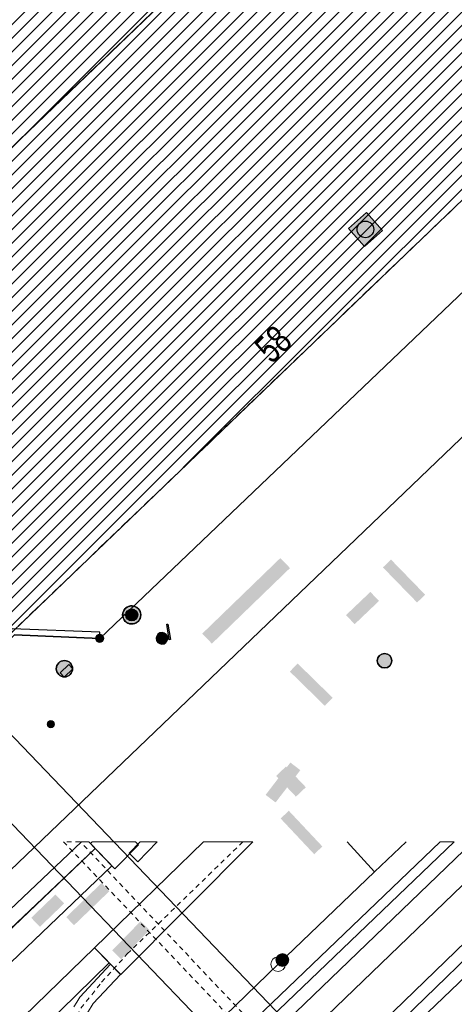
# Model space of a CAD drawing. Header units: metres. Extents: x 2695560 to 2696939, y 1260491 to 1262050.
# Tile 535 of 656: x 2695907 to 2695925, y 1261194 to 1261235. Entities that reach past the tile are written whole.
import ezdxf

# ---------------------------------------------------------------- set-up
doc = ezdxf.new("R2010")
doc.units = ezdxf.units.M
for name, pattern in [('AUSGEZOGEN', [0]), ('STRICHLINIE_S4', [0.66, 0.5, -0.16]), ('VERDECKT2_S2', [0.36, 0.2, -0.16])]:
    doc.linetypes.add(name, pattern=pattern)
for name, color, linetype in [('XR$1$AV_Flächen (EO)', 7, 'AUSGEZOGEN'), ('XR$1$AV_Grenzpunkte', 7, 'AUSGEZOGEN'), ('XR$1$AV_Linien (BB)', 7, 'AUSGEZOGEN'), ('XR$1$AV_Proj. Gebäude', 7, 'AUSGEZOGEN'), ('XR$1$AV_Proj. Haus-Nr.', 7, 'AUSGEZOGEN'), ('XR$1$AV_Proj. ut. Gebäude', 7, 'AUSGEZOGEN'), ('XR$1$AW_LK_Schachtdeckel', 24, 'AUSGEZOGEN'), ('XR$1$EW_LK_Bauwerk', 1, 'AUSGEZOGEN'), ('XR$1$EW_LK_Bauwerk_FL_Linie_Punkt', 1, 'AUSGEZOGEN'), ('XR$1$EW_LK_Knoten', 1, 'AUSGEZOGEN'), ('XR$1$Liegenschaftsgrenzen', 7, 'AUSGEZOGEN'), ('XR$1$PFAV', 255, 'AUSGEZOGEN'), ('XR$1$PFAW', 255, 'AUSGEZOGEN'), ('XR$1$PFEW', 255, 'AUSGEZOGEN'), ('XR$1$PFWA', 255, 'AUSGEZOGEN'), ('XR$1$RAEW', 8, 'AUSGEZOGEN'), ('XR$1$RP_Abstandslinie', 7, 'AUSGEZOGEN'), ('XR$1$WA_LK_Absperrarmatur', 171, 'AUSGEZOGEN'), ('XR$1$WA_LK_Hydrant', 171, 'AUSGEZOGEN'), ('XR$1$WA_LK_Rohrleitungsteil', 171, 'AUSGEZOGEN')]:
    doc.layers.add(name, color=color, linetype=linetype)
for name, color, linetype, lineweight in [('XR$2$ELE-Flaeche-oberirdisch', 1, 'AUSGEZOGEN', 18), ('XR$2$ELE-Linie-ungenau', 1, 'VERDECKT2_S2', 18), ('XR$2$ELE-LinieFlaeche-genau', 1, 'AUSGEZOGEN', 18), ('XR$2$ELE-LinieFlaeche-ungenau', 1, 'VERDECKT2_S2', 18), ('XR$2$GAS-LinieFlaeche-genau', 12, 'AUSGEZOGEN', 18), ('XR$2$KOM-LinieFlaeche-U-genau', 91, 'AUSGEZOGEN', 18), ('XR$2$WAS-Linie-genau', 5, 'AUSGEZOGEN', 18), ('XR$2$WAS-Punkt', 5, 'AUSGEZOGEN', 18)]:
    doc.layers.add(name, color=color, linetype=linetype, lineweight=lineweight)
doc.styles.add('ARIAL', font='arial.ttf')
pattern_1 = [(45, (2695855, 1261000), (-0.5656854, 0.5656854), []), (45, (2695854.71716, 1261000.28284), (-0.5656854, 0.5656854), [])]

# ---------------------------------------------------------------- blocks, each defined once
blk = doc.blocks.new('COMPLEXOBJECT_958')
at = {"layer": 'XR$1$AV_Flächen (EO)', "color": 7, "linetype": 'AUSGEZOGEN', "transparency": 33554687}
blk.add_line((5889.053, 11201.81), (5888.88, 11201.63), dxfattribs=at)
blk.add_lwpolyline([(5895.13, 11199.02), (5905.8, 11209.28), (5909.33, 11209.14), (5909.34, 11209.39), (5905.703, 11209.534), (5895.032, 11199.272)], dxfattribs=at)
for centre, radius, start, end in [((5895.361, 11208.359), 9.093, 226.0738, 267.9252), ((5895.347, 11208.34), 9.319, 226.0585, 248.6109), ((5895.359, 11208.347), 9.33, 248.5566, 268.5951)]:
    blk.add_arc(centre, radius, start, end, dxfattribs=at)
blk = doc.blocks.new('BAV15')
at = {"layer": 'XR$1$PFAV', "transparency": 33554687}
blk.add_hatch(color=7, dxfattribs=at).paths.add_polyline_path([(0.5, 0), (0.49, 0.1), (0.46, 0.2), (0.41, 0.29), (0.34, 0.36), (0.26, 0.42), (0.17, 0.47), (0.08, 0.49), (-0.03, 0.5), (-0.13, 0.48), (-0.22, 0.45), (-0.31, 0.4), (-0.38, 0.33), (-0.44, 0.24), (-0.48, 0.15), (-0.5, 0.05), (-0.5, -0.05), (-0.48, -0.15), (-0.44, -0.24), (-0.38, -0.33), (-0.31, -0.4), (-0.22, -0.45), (-0.13, -0.48), (-0.03, -0.5), (0.08, -0.49), (0.17, -0.47), (0.26, -0.42), (0.34, -0.36), (0.41, -0.29), (0.46, -0.2), (0.49, -0.1)])
at = {"color": 7, "transparency": 33554687}
for start, end in [(90, 270), (270, 90)]:
    blk.add_arc((0, 0), 0.5, start, end, dxfattribs=at)
at = {"layer": 'XR$1$PFAV', "transparency": 33554687}
blk.add_circle((0, 0), 0.5, dxfattribs=at)
blk = doc.blocks.new('BAW2087')
at = {"lineweight": 25, "true_color": 0x000000, "transparency": 33554687}
h = blk.add_hatch(color=18, dxfattribs=at)
h.paths.add_polyline_path([(-0.5, 0.5), (-0.5, -0.5), (0.5, -0.5), (0.5, 0.5)])
h.paths.add_polyline_path([(0.337, -0.069), (0.316, -0.136), (0.282, -0.196), (0.237, -0.249), (0.182, -0.292), (0.119, -0.322), (0.052, -0.34), (-0.017, -0.343), (-0.086, -0.333), (-0.151, -0.309), (-0.21, -0.272), (-0.261, -0.224), (-0.301, -0.167), (-0.328, -0.103), (-0.342, -0.035), (-0.342, 0.035), (-0.328, 0.103), (-0.301, 0.167), (-0.261, 0.224), (-0.21, 0.272), (-0.151, 0.309), (-0.086, 0.333), (-0.017, 0.343), (0.052, 0.34), (0.119, 0.322), (0.182, 0.292), (0.237, 0.249), (0.282, 0.196), (0.316, 0.136), (0.337, 0.069), (0.344, 0)], flags=16)
at = {"layer": 'XR$1$PFAW', "lineweight": 25, "transparency": 33554687}
blk.add_hatch(color=7, dxfattribs=at).paths.add_polyline_path([(0.344, 0), (0.337, 0.069), (0.316, 0.136), (0.282, 0.196), (0.237, 0.249), (0.182, 0.292), (0.119, 0.322), (0.052, 0.34), (-0.017, 0.343), (-0.086, 0.333), (-0.151, 0.309), (-0.21, 0.272), (-0.261, 0.224), (-0.301, 0.167), (-0.328, 0.103), (-0.342, 0.035), (-0.342, -0.035), (-0.328, -0.103), (-0.301, -0.167), (-0.261, -0.224), (-0.21, -0.272), (-0.151, -0.309), (-0.086, -0.333), (-0.017, -0.343), (0.052, -0.34), (0.119, -0.322), (0.182, -0.292), (0.237, -0.249), (0.282, -0.196), (0.316, -0.136), (0.337, -0.069)])
at = {"lineweight": 25, "transparency": 33554687}
for p, q in [((-0.5, 0.5, 0.993), (0.5, 0.5, 0.993)), ((-0.5, -0.5, 0.993), (-0.5, 0.5, 0.993)), ((0.5, 0.5, 0.993), (0.5, -0.5, 0.993)), ((0.5, -0.5, 0.993), (-0.5, -0.5, 0.993))]:
    blk.add_line(p, q, dxfattribs=at)
blk.add_circle((0, 0), 0.344, dxfattribs=at)
at = {"layer": 'XR$1$PFAW', "lineweight": 25, "transparency": 33554687}
blk.add_line((-0.5, 0.5), (0.5, 0.5), dxfattribs=at)
at = {"layer": 'XR$1$PFAW', "color": 31, "lineweight": 25, "transparency": 33554687}
for p, q in [((-0.5, -0.5), (-0.5, 0.5)), ((0.5, 0.5), (0.5, -0.5)), ((0.5, -0.5), (-0.5, -0.5))]:
    blk.add_line(p, q, dxfattribs=at)
at = {"layer": 'XR$1$PFAW', "lineweight": 25, "transparency": 33554687}
blk.add_circle((0, 0), 0.344, dxfattribs=at)
blk = doc.blocks.new('BWA2013')
at = {"true_color": 0x000000, "transparency": 33554687}
blk.add_hatch(color=18, dxfattribs=at).paths.add_polyline_path([(-0.291, -0.409), (0.352, 0.357), (0.291, 0.409), (-0.352, -0.357)])
at = {"transparency": 33554687}
blk.add_lwpolyline([(-0.291, -0.409), (-0.352, -0.357), (0.291, 0.409), (0.352, 0.357), (-0.291, -0.409)], close=True, dxfattribs=at)
blk = doc.blocks.new('BWA2009')
at = {"true_color": 0x000000, "transparency": 33554687}
blk.add_hatch(color=18, dxfattribs=at).paths.add_polyline_path([(0.333, 0), (0.327, 0.067), (0.306, 0.131), (0.274, 0.19), (0.23, 0.242), (0.176, 0.283), (0.116, 0.313), (0.05, 0.329), (-0.017, 0.333), (-0.084, 0.323), (-0.147, 0.299), (-0.204, 0.264), (-0.253, 0.217), (-0.291, 0.162), (-0.318, 0.1), (-0.332, 0.034), (-0.332, -0.034), (-0.318, -0.1), (-0.291, -0.162), (-0.253, -0.217), (-0.204, -0.264), (-0.147, -0.299), (-0.084, -0.323), (-0.017, -0.333), (0.05, -0.329), (0.116, -0.313), (0.176, -0.283), (0.23, -0.242), (0.274, -0.19), (0.306, -0.131), (0.327, -0.067)])
at = {"layer": 'XR$1$PFWA', "transparency": 33554687}
blk.add_hatch(color=7, dxfattribs=at).paths.add_polyline_path([(0.5, 0), (0.49, 0.101), (0.459, 0.197), (0.41, 0.286), (0.344, 0.362), (0.264, 0.424), (0.174, 0.469), (0.076, 0.494), (-0.025, 0.499), (-0.125, 0.484), (-0.22, 0.449), (-0.306, 0.395), (-0.379, 0.326), (-0.437, 0.243), (-0.477, 0.15), (-0.497, 0.051), (-0.497, -0.051), (-0.477, -0.15), (-0.437, -0.243), (-0.379, -0.326), (-0.306, -0.395), (-0.22, -0.449), (-0.125, -0.484), (-0.025, -0.499), (0.076, -0.494), (0.174, -0.469), (0.264, -0.424), (0.344, -0.362), (0.41, -0.286), (0.459, -0.197), (0.49, -0.101)])
at = {"transparency": 33554687}
blk.add_circle((0, 0), 0.333, dxfattribs=at)
for start, end in [(90, 180), (180, 270), (0, 90), (270, 0)]:
    blk.add_arc((0, 0), 0.5, start, end, dxfattribs=at)
at = {"layer": 'XR$1$PFWA', "transparency": 33554687}
blk.add_circle((0, 0), 0.5, dxfattribs=at)
blk = doc.blocks.new('BWA2008')
at = {"layer": 'XR$1$PFWA', "transparency": 33554687}
blk.add_hatch(color=7, dxfattribs=at).paths.add_polyline_path([(0.5, 0.5), (0.49, 0.601), (0.459, 0.697), (0.41, 0.786), (0.344, 0.862), (0.264, 0.924), (0.174, 0.969), (0.076, 0.994), (-0.025, 0.999), (-0.125, 0.984), (-0.22, 0.949), (-0.306, 0.895), (-0.379, 0.826), (-0.437, 0.743), (-0.477, 0.65), (-0.497, 0.551), (-0.497, 0.449), (-0.477, 0.35), (-0.437, 0.257), (-0.379, 0.174), (-0.306, 0.105), (-0.22, 0.051), (-0.125, 0.016), (-0.025, 0.001), (0.076, 0.006), (0.174, 0.031), (0.264, 0.076), (0.344, 0.138), (0.41, 0.214), (0.459, 0.303), (0.49, 0.399)])
at = {"transparency": 33554687}
for start, end in [(90, 180), (0, 90), (180, 270), (270, 0)]:
    blk.add_arc((0, 0.5), 0.5, start, end, dxfattribs=at)
at = {"layer": 'XR$1$PFWA', "transparency": 33554687}
blk.add_circle((0, 0.5), 0.5, dxfattribs=at)
blk = doc.blocks.new('BWA965')
at = {"layer": 'XR$1$PFWA', "transparency": 33554687}
blk.add_hatch(color=7, dxfattribs=at).paths.add_polyline_path([(0, 0.5), (-0.051, 0.497), (-0.101, 0.49), (-0.15, 0.477), (-0.197, 0.459), (-0.243, 0.437), (-0.286, 0.41), (-0.326, 0.379), (-0.362, 0.344), (-0.395, 0.306), (-0.424, 0.264), (-0.449, 0.22), (-0.469, 0.174), (-0.484, 0.125), (-0.494, 0.076), (-0.499, 0.025), (-0.499, -0.025), (-0.494, -0.076), (-0.484, -0.125), (-0.469, -0.174), (-0.449, -0.22), (-0.424, -0.264), (-0.395, -0.306), (-0.362, -0.344), (-0.326, -0.379), (-0.286, -0.41), (-0.243, -0.437), (-0.197, -0.459), (-0.15, -0.477), (-0.101, -0.49), (-0.051, -0.497), (0, -0.5), (0.051, -0.497), (0.101, -0.49), (0.15, -0.477), (0.197, -0.459), (0.243, -0.437), (0.286, -0.41), (0.326, -0.379), (0.362, -0.344), (0.395, -0.306), (0.424, -0.264), (0.449, -0.22), (0.469, -0.174), (0.484, -0.125), (0.494, -0.076), (0.499, -0.025), (0.499, 0.025), (0.494, 0.076), (0.484, 0.125), (0.469, 0.174), (0.449, 0.22), (0.424, 0.264), (0.395, 0.306), (0.362, 0.344), (0.326, 0.379), (0.286, 0.41), (0.243, 0.437), (0.197, 0.459), (0.15, 0.477), (0.101, 0.49), (0.051, 0.497)])
at = {"transparency": 33554687}
blk.add_line((0, 0.5), (0, -0.5), dxfattribs=at)
for start, end in [(90, 270), (270, 90)]:
    blk.add_arc((0, 0), 0.5, start, end, dxfattribs=at)
blk = doc.blocks.new('BEW15')
at = {"layer": 'XR$1$PFEW', "transparency": 33554687}
h = blk.add_hatch(color=7, dxfattribs=at)
h.paths.add_polyline_path([(-0.5, 0), (-0.497, -0.05), (-0.489, -0.1), (-0.477, -0.15), (-0.459, -0.197), (-0.437, -0.242), (-0.41, -0.285), (-0.379, -0.326), (-0.344, -0.362), (-0.306, -0.395), (-0.264, -0.424), (-0.22, -0.449), (-0.173, -0.469), (-0.125, -0.484), (-0.075, -0.494), (-0.025, -0.499), (0.026, -0.499), (0.076, -0.494), (0.126, -0.484), (0.174, -0.469), (0.22, -0.449), (0.265, -0.424), (0.306, -0.395), (0.345, -0.362), (0.38, -0.326), (0.411, -0.285), (0.437, -0.242), (0.46, -0.197), (0.477, -0.15), (0.49, -0.1), (0.498, -0.05), (0.5, 0), (0.498, 0.051), (0.49, 0.101), (0.477, 0.15), (0.46, 0.197), (0.437, 0.243), (0.411, 0.286), (0.38, 0.326), (0.345, 0.363), (0.306, 0.396), (0.265, 0.424), (0.22, 0.449), (0.174, 0.469), (0.126, 0.484), (0.076, 0.494), (0.026, 0.5), (-0.025, 0.5), (-0.075, 0.494), (-0.125, 0.484), (-0.173, 0.469), (-0.22, 0.449), (-0.264, 0.424), (-0.306, 0.396), (-0.344, 0.363), (-0.379, 0.326), (-0.41, 0.286), (-0.437, 0.243), (-0.459, 0.197), (-0.477, 0.15), (-0.489, 0.101), (-0.497, 0.051)])
h.paths.add_polyline_path([(0.01, 0.001), (0.01, 0), (0.01, -0.001), (0.01, -0.002), (0.01, -0.003), (0.009, -0.004), (0.009, -0.005), (0.009, -0.006), (0.008, -0.006), (0.007, -0.007), (0.006, -0.008), (0.006, -0.008), (0.005, -0.009), (0.004, -0.009), (0.003, -0.01), (0.002, -0.01), (0.001, -0.01), (0, -0.01), (-0.001, -0.01), (-0.002, -0.01), (-0.003, -0.009), (-0.004, -0.009), (-0.005, -0.008), (-0.006, -0.008), (-0.007, -0.007), (-0.007, -0.006), (-0.008, -0.006), (-0.008, -0.005), (-0.009, -0.004), (-0.009, -0.003), (-0.009, -0.002), (-0.01, -0.001), (-0.01, 0), (-0.01, 0.001), (-0.009, 0.002), (-0.009, 0.003), (-0.009, 0.004), (-0.008, 0.005), (-0.008, 0.006), (-0.007, 0.007), (-0.007, 0.007), (-0.006, 0.008), (-0.005, 0.009), (-0.004, 0.009), (-0.003, 0.01), (-0.002, 0.01), (-0.001, 0.01), (0, 0.01), (0.001, 0.01), (0.002, 0.01), (0.003, 0.01), (0.004, 0.01), (0.005, 0.009), (0.006, 0.009), (0.006, 0.008), (0.007, 0.007), (0.008, 0.007), (0.009, 0.006), (0.009, 0.005), (0.009, 0.004), (0.01, 0.003), (0.01, 0.002)], flags=16)
at = {"color": 1, "transparency": 33554687}
for start, end in [(0, 180), (180, 0)]:
    blk.add_arc((0, 0), 0.5, start, end, dxfattribs=at)
at = {"layer": 'XR$1$PFEW', "transparency": 33554687}
blk.add_circle((0, 0), 0.5, dxfattribs=at)
blk = doc.blocks.new('BEWLP2597')
at = {"layer": 'XR$1$PFEW', "transparency": 33554687}
blk.add_hatch(color=7, dxfattribs=at).paths.add_polyline_path([(-0.5, 0), (-0.497, -0.051), (-0.49, -0.101), (-0.477, -0.15), (-0.459, -0.197), (-0.437, -0.243), (-0.41, -0.286), (-0.379, -0.326), (-0.344, -0.362), (-0.306, -0.395), (-0.264, -0.424), (-0.22, -0.449), (-0.174, -0.469), (-0.125, -0.484), (-0.076, -0.494), (-0.025, -0.499), (0.025, -0.499), (0.076, -0.494), (0.125, -0.484), (0.174, -0.469), (0.22, -0.449), (0.264, -0.424), (0.306, -0.395), (0.344, -0.362), (0.379, -0.326), (0.41, -0.286), (0.437, -0.243), (0.459, -0.197), (0.477, -0.15), (0.49, -0.101), (0.497, -0.051), (0.5, 0), (0.497, 0.051), (0.49, 0.101), (0.477, 0.15), (0.459, 0.197), (0.437, 0.243), (0.41, 0.286), (0.379, 0.326), (0.344, 0.362), (0.306, 0.395), (0.264, 0.424), (0.22, 0.449), (0.174, 0.469), (0.125, 0.484), (0.076, 0.494), (0.025, 0.499), (-0.025, 0.499), (-0.076, 0.494), (-0.125, 0.484), (-0.174, 0.469), (-0.22, 0.449), (-0.264, 0.424), (-0.306, 0.395), (-0.344, 0.362), (-0.379, 0.326), (-0.41, 0.286), (-0.437, 0.243), (-0.459, 0.197), (-0.477, 0.15), (-0.49, 0.101), (-0.497, 0.051)])
at = {"color": 1, "transparency": 33554687}
for start, end in [(90, 180), (0, 90), (180, 270), (270, 0)]:
    blk.add_arc((0, 0), 0.5, start, end, dxfattribs=at)
at = {"layer": 'XR$1$PFEW', "transparency": 33554687}
blk.add_circle((0, 0), 0.5, dxfattribs=at)
blk = doc.blocks.new('BEW957')
at = {"layer": 'XR$1$RAEW', "transparency": 33554687}
blk.add_hatch(color=1, dxfattribs=at).paths.add_polyline_path([(-0.5, 0), (-0.5, -0.05), (-0.49, -0.1), (-0.48, -0.15), (-0.46, -0.2), (-0.44, -0.24), (-0.41, -0.29), (-0.38, -0.33), (-0.34, -0.36), (-0.31, -0.4), (-0.26, -0.42), (-0.22, -0.45), (-0.17, -0.47), (-0.13, -0.48), (-0.08, -0.49), (-0.03, -0.5), (0.03, -0.5), (0.08, -0.49), (0.13, -0.48), (0.17, -0.47), (0.22, -0.45), (0.26, -0.42), (0.31, -0.4), (0.34, -0.36), (0.38, -0.33), (0.41, -0.29), (0.44, -0.24), (0.46, -0.2), (0.48, -0.15), (0.49, -0.1), (0.5, -0.05), (0.5, 0), (0.5, 0.05), (0.49, 0.1), (0.48, 0.15), (0.46, 0.2), (0.44, 0.24), (0.41, 0.29), (0.38, 0.33), (0.34, 0.36), (0.31, 0.4), (0.26, 0.42), (0.22, 0.45), (0.17, 0.47), (0.13, 0.48), (0.08, 0.49), (0.03, 0.5), (-0.03, 0.5), (-0.08, 0.49), (-0.13, 0.48), (-0.17, 0.47), (-0.22, 0.45), (-0.26, 0.42), (-0.31, 0.4), (-0.34, 0.36), (-0.38, 0.33), (-0.41, 0.29), (-0.44, 0.24), (-0.46, 0.2), (-0.48, 0.15), (-0.49, 0.1), (-0.5, 0.05)])
at = {"color": 1, "transparency": 33554687}
for start, end in [(90, 180), (180, 270), (0, 90), (270, 0)]:
    blk.add_arc((0, 0), 0.5, start, end, dxfattribs=at)
at = {"layer": 'XR$1$RAEW', "color": 1, "transparency": 33554687}
blk.add_circle((0, 0), 0.5, dxfattribs=at)
blk = doc.blocks.new('BEWLP2514')
at = {"layer": 'XR$1$PFEW', "transparency": 33554687}
blk.add_hatch(color=7, dxfattribs=at).paths.add_polyline_path([(0.5, 0), (-0.5, 0), (-0.5, -0.5), (0.5, -0.5)])
at = {"color": 1, "transparency": 33554687}
blk.add_lwpolyline([(-0.5, 0), (0.5, 0), (0.5, -0.5), (-0.5, -0.5), (-0.5, 0)], close=True, dxfattribs=at)
at = {"layer": 'XR$1$PFEW', "transparency": 33554687}
for p, q in [((-0.5, -0.5), (-0.5, 0)), ((-0.5, 0), (0.5, 0)), ((0.5, 0), (0.5, -0.5)), ((0.5, -0.5), (-0.5, -0.5))]:
    blk.add_line(p, q, dxfattribs=at)
blk = doc.blocks.new('WAS-SCHACHT')
at = {"layer": 'XR$2$WAS-Punkt', "linetype": 'AUSGEZOGEN', "transparency": 33554687}
blk.add_circle((0, 0, 502500), 300, dxfattribs=at)

msp = doc.modelspace()

# ---------------------------------------------------------------- hatches: boundary and pattern name
at = {"transparency": 33554687}
for points in [[(2695914.547, 1261209.145), (2695914.948, 1261208.731), (2695918.183, 1261211.863), (2695917.782, 1261212.277)], [(2695922.366, 1261212.215), (2695922.031, 1261211.89), (2695923.447, 1261210.435), (2695923.781, 1261210.759)], [(2695920.503, 1261209.913), (2695920.861, 1261209.537), (2695921.87, 1261210.499), (2695921.512, 1261210.874)], [(2695918.501, 1261207.906), (2695918.175, 1261207.573), (2695919.626, 1261206.153), (2695919.952, 1261206.485)], [(2695917.173, 1261202.463), (2695917.586, 1261202.148), (2695918.611, 1261203.487), (2695918.198, 1261203.802)], [(2695918.018, 1261203.64), (2695917.608, 1261203.25), (2695918.429, 1261202.389), (2695918.839, 1261202.779)], [(2695918.134, 1261201.804), (2695917.794, 1261201.484), (2695919.184, 1261200.004), (2695919.524, 1261200.323)], [(2695908.913, 1261197.397), (2695909.237, 1261197.061), (2695910.699, 1261198.47), (2695910.376, 1261198.806)], [(2695907.463, 1261197.368), (2695907.823, 1261196.994), (2695908.827, 1261197.962), (2695908.467, 1261198.335)], [(2695910.817, 1261196.015), (2695911.19, 1261195.653), (2695912.365, 1261196.863), (2695911.992, 1261197.225)]]:
    msp.add_hatch(color=7, dxfattribs=at).paths.add_polyline_path(points)
at = {"layer": 'XR$1$AV_Proj. Gebäude', "lineweight": 30, "transparency": 33554687}
h = msp.add_hatch(dxfattribs=at)
h.set_pattern_fill('SCHRAFFUR_601', color=254, scale=0.2, style=0, pattern_type=2)
h.set_pattern_definition(pattern_1)
h.paths.add_polyline_path([(2695887.07, 1261210.493), (2695897.4, 1261200.31), (2695962.278, 1261262.613), (2695949.464, 1261275.956), (2695915.492, 1261243.333), (2695918.263, 1261240.448)], flags=0)
at = {"layer": 'XR$1$AV_Proj. ut. Gebäude', "transparency": 33554687}
h = msp.add_hatch(dxfattribs=at)
h.set_pattern_fill('SCHRAFFUR_601', color=255, scale=0.2, style=0, pattern_type=2)
h.set_pattern_definition(pattern_1)
h.paths.add_polyline_path([(2695931.015, 1261296.769), (2695893.292, 1261260.543), (2695883.11, 1261271.146), (2695908.22, 1261295.259), (2695892.949, 1261311.187), (2695849.469, 1261282.217), (2695839.814, 1261291.73), (2695835.564, 1261288.898), (2695868.159, 1261256.783), (2695865.317, 1261253.898), (2695894.8, 1261224.848), (2695883.508, 1261214.004), (2695887.07, 1261210.493), (2695918.263, 1261240.448), (2695915.492, 1261243.333), (2695949.464, 1261275.956), (2695932.293, 1261293.837), (2695933.093, 1261294.605)], flags=0)

# ---------------------------------------------------------------- linework, layer by layer
at = {"layer": 'XR$1$AV_Flächen (EO)', "color": 7, "linetype": 'AUSGEZOGEN', "transparency": 33554687}
for p, q in [((2695919.18, 1261191.866), (2695906.139, 1261205.456)), ((2695904.317, 1261203.7), (2695917.357, 1261190.111))]:
    msp.add_line(p, q, dxfattribs=at)
at = {"layer": 'XR$1$AV_Linien (BB)', "color": 7, "linetype": 'AUSGEZOGEN', "transparency": 33554687}
for points in [[(2695934.54, 1261232.08), (2695910.3, 1261208.95), (2695906.77, 1261209.09)], [(2695888.137, 1261181.627), (2695906.594, 1261199.334), (2695927.575, 1261219.453), (2695938.217, 1261229.658)], [(2695919.368, 1261192.758), (2695921.984, 1261191.617), (2695947.785, 1261216.301), (2695947.75, 1261219.423), (2695950.195, 1261221.771)]]:
    msp.add_lwpolyline(points, dxfattribs=at)
at = {"layer": 'XR$1$AV_Proj. Gebäude', "color": 8, "linetype": 'STRICHLINIE_S4', "transparency": 33554687}
msp.add_lwpolyline([(2695887.07, 1261210.493), (2695897.4, 1261200.31), (2695962.278, 1261262.613), (2695949.464, 1261275.956), (2695915.492, 1261243.333), (2695918.263, 1261240.448), (2695887.07, 1261210.493)], close=True, dxfattribs=at)
at = {"layer": 'XR$1$AV_Proj. ut. Gebäude', "color": 8, "linetype": 'AUSGEZOGEN', "transparency": 33554687}
msp.add_lwpolyline([(2695931.015, 1261296.769), (2695893.292, 1261260.543), (2695883.11, 1261271.146), (2695908.22, 1261295.259), (2695892.949, 1261311.187), (2695849.469, 1261282.217), (2695839.814, 1261291.73), (2695835.564, 1261288.898), (2695868.159, 1261256.783), (2695865.317, 1261253.898), (2695894.8, 1261224.848), (2695883.508, 1261214.004), (2695887.07, 1261210.493), (2695918.263, 1261240.448), (2695915.492, 1261243.333), (2695949.464, 1261275.956), (2695932.293, 1261293.837), (2695933.093, 1261294.605), (2695931.015, 1261296.769)], close=True, dxfattribs=at)
at = {"layer": 'XR$1$Liegenschaftsgrenzen', "color": 7, "linetype": 'AUSGEZOGEN', "transparency": 33554687}
for points in [[(2695952.099, 1261278.432), (2695949.47, 1261275.964), (2695915.497, 1261243.342), (2695918.267, 1261240.456), (2695883.824, 1261207.383)], [(2695896.1, 1261198.83), (2695906.77, 1261209.09), (2695910.3, 1261208.95), (2695934.54, 1261232.08)]]:
    msp.add_lwpolyline(points, dxfattribs=at)
at = {"layer": 'XR$1$RP_Abstandslinie', "color": 7, "linetype": 'AUSGEZOGEN', "transparency": 33554687}
msp.add_lwpolyline([(2695897.4, 1261200.31), (2695926.06, 1261227.83), (2695956.35, 1261256.92), (2695984.48, 1261283.94), (2696012.62, 1261310.95), (2696039.66, 1261336.92)], dxfattribs=at)
at = {"layer": 'XR$2$ELE-Flaeche-oberirdisch', "transparency": 33554687}
for points in [[(2695910.115, 1261200.238), (2695909.846, 1261200.521), (2695909.542, 1261200.521), (2695874.794, 1261167.545), (2695875.207, 1261167.11), (2695910.115, 1261200.238)], [(2695911.909, 1261200.398), (2695911.787, 1261200.521), (2695909.985, 1261200.521), (2695909.913, 1261200.45), (2695910.927, 1261199.396), (2695911.909, 1261200.398)], [(2695911.175, 1261195.014), (2695916.641, 1261200.521), (2695914.604, 1261200.521), (2695910.084, 1261196.128), (2695911.175, 1261195.014)], [(2695921.554, 1261191.895), (2695930.448, 1261200.521), (2695929.729, 1261200.521), (2695921.206, 1261192.254), (2695921.554, 1261191.895)], [(2695890.39, 1261180.151), (2695892.303, 1261182.052), (2695896.66, 1261186.143), (2695898.098, 1261187.494), (2695902.672, 1261191.79), (2695904.666, 1261193.663), (2695910.808, 1261199.516), (2695910.118, 1261200.24), (2695903.979, 1261194.39), (2695901.991, 1261192.523), (2695897.542, 1261188.343), (2695896.001, 1261186.896), (2695891.609, 1261182.771), (2695889.708, 1261180.872), (2695890.39, 1261180.151)], [(2695857.335, 1261143.157), (2695894.593, 1261179.746), (2695910.688, 1261195.506), (2695910.084, 1261196.128), (2695893.929, 1261180.425), (2695856.667, 1261143.833), (2695857.335, 1261143.157)]]:
    msp.add_lwpolyline(points, close=True, dxfattribs=at)
msp.add_lwpolyline([(2695909.79, 1261193.431), (2695910.029, 1261193.814), (2695911.165, 1261195.017), (2695910.747, 1261195.447), (2695909.475, 1261194.076), (2695909.348, 1261193.878), (2695909.225, 1261193.677)], dxfattribs=at)
at = {"layer": 'XR$2$ELE-Linie-ungenau', "linetype": 'VERDECKT2_S2', "transparency": 33554687}
msp.add_lwpolyline([(2696030.717, 1261060.528), (2695916.23, 1261173.248), (2695914.65, 1261174.998), (2695913.151, 1261176.828), (2695910.381, 1261181.698), (2695909.521, 1261182.888), (2695908.821, 1261184.158), (2695908.281, 1261185.818), (2695907.991, 1261187.528), (2695907.991, 1261189.028), (2695908.301, 1261190.738), (2695908.851, 1261192.348), (2695909.521, 1261193.618), (2695910.381, 1261194.698), (2695911.441, 1261195.868), (2695916.234, 1261200.521)], dxfattribs=at)
at = {"layer": 'XR$2$ELE-LinieFlaeche-genau', "linetype": 'AUSGEZOGEN', "transparency": 33554687}
msp.add_lwpolyline([(2695911.983, 1261200.521), (2695911.518, 1261200.041), (2695911.876, 1261199.693), (2695912.679, 1261200.521), (2695911.983, 1261200.521)], close=True, dxfattribs=at)
at = {"layer": 'XR$2$ELE-LinieFlaeche-ungenau', "linetype": 'VERDECKT2_S2', "transparency": 33554687}
msp.add_lwpolyline([(2695908.806, 1261200.521), (2695919.47, 1261189.26), (2695913.648, 1261183.658), (2695913.994, 1261183.298), (2695920.174, 1261189.244), (2695909.494, 1261200.521), (2695908.806, 1261200.521)], close=True, dxfattribs=at)
at = {"layer": 'XR$2$GAS-LinieFlaeche-genau', "linetype": 'AUSGEZOGEN', "transparency": 33554687}
msp.add_lwpolyline([(2695924.407, 1261200.521), (2695916.451, 1261192.892), (2695907.228, 1261184.047), (2695907.504, 1261183.759), (2695916.727, 1261192.604), (2695924.983, 1261200.521), (2695924.407, 1261200.521)], close=True, dxfattribs=at)
at = {"layer": 'XR$2$KOM-LinieFlaeche-U-genau', "linetype": 'AUSGEZOGEN', "transparency": 33554687}
msp.add_lwpolyline([(2695907.734, 1261181.764), (2695927.193, 1261200.521), (2695925.752, 1261200.521), (2695907.04, 1261182.484), (2695907.734, 1261181.764)], close=True, dxfattribs=at)
at = {"layer": 'XR$2$WAS-Linie-genau', "linetype": 'AUSGEZOGEN', "transparency": 33554687}
for p, q in [((2695921.689, 1261199.278), (2695920.554, 1261200.521)), ((2695921.689, 1261199.278), (2695922.997, 1261200.521)), ((2695917.687, 1261195.444), (2695921.689, 1261199.278)), ((2695904.943, 1261183.117), (2695917.687, 1261195.444))]:
    msp.add_line(p, q, dxfattribs=at)

# ---------------------------------------------------------------- block references
at = {"layer": 'XR$1$AV_Flächen (EO)', "color": 7, "linetype": 'AUSGEZOGEN', "lineweight": -3, "transparency": 33554687}
msp.add_blockref('COMPLEXOBJECT_958', (2690000.97, 1249999.81), dxfattribs=at)
at = {"layer": 'XR$1$AV_Grenzpunkte', "color": 7, "linetype": 'AUSGEZOGEN', "lineweight": -3, "transparency": 33554687, "xscale": 0.3249999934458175, "yscale": 0.3249999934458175}
msp.add_blockref('BAV15', (2695910.3, 1261208.95), dxfattribs=at)
at = {"layer": 'XR$1$AW_LK_Schachtdeckel', "color": 24, "linetype": 'AUSGEZOGEN', "lineweight": -3, "transparency": 33554687, "rotation": 221.9227298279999}
msp.add_blockref('BAW2087', (2695921.307, 1261225.897), dxfattribs=at)
at = {"layer": 'XR$1$EW_LK_Bauwerk', "color": 1, "linetype": 'AUSGEZOGEN', "lineweight": -3, "transparency": 33554687, "xscale": 0.6749999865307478, "yscale": 0.6749999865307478}
msp.add_blockref('BEWLP2597', (2695908.84, 1261207.692), dxfattribs=at)
at = {"layer": 'XR$1$EW_LK_Bauwerk_FL_Linie_Punkt', "color": 1, "linetype": 'AUSGEZOGEN', "lineweight": -3, "transparency": 33554687, "xscale": 0.5999999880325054, "yscale": 0.5999999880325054}
msp.add_blockref('BEW15', (2695922.099, 1261208.023), dxfattribs=at)
at = {"layer": 'XR$1$EW_LK_Knoten', "color": 1, "linetype": 'AUSGEZOGEN', "lineweight": -3, "transparency": 33554687, "xscale": 0.5, "yscale": 0.5, "rotation": 43.6572}
msp.add_blockref('BEWLP2514', (2695908.84, 1261207.692), dxfattribs=at)
at = {"layer": 'XR$1$EW_LK_Knoten', "color": 1, "linetype": 'AUSGEZOGEN', "lineweight": -3, "transparency": 33554687, "xscale": 0.2749999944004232, "yscale": 0.2749999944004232}
msp.add_blockref('BEW957', (2695908.274, 1261205.393), dxfattribs=at)
at = {"layer": 'XR$1$WA_LK_Absperrarmatur', "color": 171, "linetype": 'AUSGEZOGEN', "lineweight": -3, "transparency": 33554687}
for name, p, xscale, yscale, rotation in [('BWA965', (2695912.88, 1261208.95), 0.475528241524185, 0.475528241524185, 44.24701310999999), ('BWA2008', (2695917.685, 1261195.447), 0.4999999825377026, 0.4999999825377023, 313.757177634)]:
    msp.add_blockref(name, p, dxfattribs=dict(at, xscale=xscale, yscale=yscale, rotation=rotation))
at = {"layer": 'XR$1$WA_LK_Hydrant', "color": 171, "linetype": 'AUSGEZOGEN', "lineweight": -3, "transparency": 33554687, "xscale": 0.7499999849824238, "yscale": 0.7499999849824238, "rotation": 132.255691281}
msp.add_blockref('BWA2009', (2695911.626, 1261209.92), dxfattribs=at)
at = {"layer": 'XR$1$WA_LK_Rohrleitungsteil', "color": 171, "linetype": 'AUSGEZOGEN', "lineweight": -3, "transparency": 33554687, "xscale": 0.6499999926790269, "yscale": 0.6499999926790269, "rotation": 48.74701317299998}
msp.add_blockref('BWA2013', (2695913.152, 1261209.216), dxfattribs=at)
at = {"layer": 'XR$2$WAS-Punkt', "color": 5, "linetype": 'AUSGEZOGEN', "lineweight": 18, "transparency": 33554687, "xscale": 0.001, "yscale": 0.001, "zscale": 0.001, "rotation": 224.1}
msp.add_blockref('WAS-SCHACHT', (2695917.687, 1261195.444), dxfattribs=at)

# ---------------------------------------------------------------- texts
at = {"layer": 'XR$1$AV_Proj. Haus-Nr.', "color": 8, "transparency": 33554687, "insert": (2695917.901, 1261220.715), "char_height": 1.1621, "width": 1.68109, "attachment_point": 8, "rotation": 43.8399, "style": 'ARIAL'}
msp.add_mtext('\\W0.70;58', dxfattribs=at)

doc.saveas('drawing.dxf')
